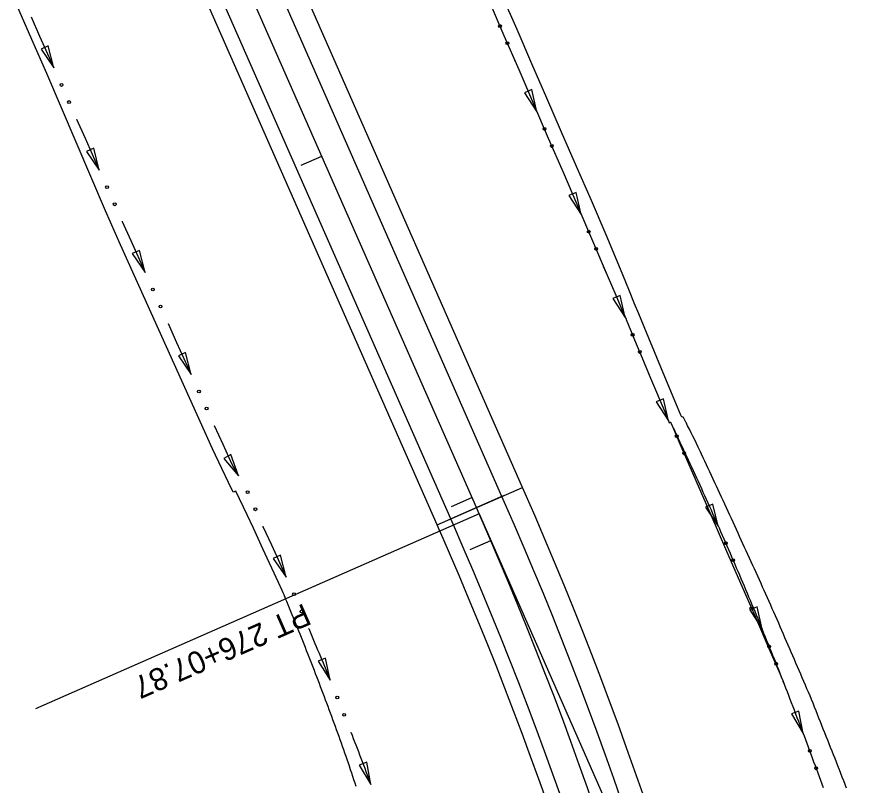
# Model space of a CAD drawing. Extents: x 1611108 to 1749517, y 619561 to 797725.
# Drawn here: x 1713804.7 to 1714030.3, y 759787.9 to 759994 of the extents above; entities that cross this region are included whole.
import ezdxf

# ---------------------------------------------------------------- set-up
doc = ezdxf.new("R2010")
doc.units = 0
for name, color, linetype in [('R_Ditch', 7, 'Continuous'), ('R_Horz Alg', 7, 'Continuous'), ('R_Horz Alg Annot', 7, 'Continuous'), ('R_Horz Alg Stationing', 7, 'Continuous'), ('R_Proposed Const Limits', 7, 'Continuous'), ('R_Proposed Road', 7, 'Continuous'), ('R_Proposed_SHLDR', 7, 'Continuous')]:
    doc.layers.add(name, color=color, linetype=linetype)

msp = doc.modelspace()

# ---------------------------------------------------------------- linework, layer by layer
at = {"layer": 'R_Ditch'}
for p, q in [((1713813.12, 759986.16), (1713811.18, 759985.31)), ((1713811.18, 759985.31), (1713814.58, 759980.25)), ((1713814.58, 759980.25), (1713813.12, 759986.16)), ((1713942.74, 759974.44), (1713940.8, 759973.6)), ((1713940.8, 759973.6), (1713944.15, 759968.51)), ((1713944.15, 759968.51), (1713942.74, 759974.44)), ((1713825.32, 759958.72), (1713823.39, 759957.86)), ((1713823.39, 759957.86), (1713826.8, 759952.81)), ((1713826.8, 759952.81), (1713825.32, 759958.72)), ((1713954.63, 759946.85), (1713952.69, 759946.02)), ((1713956.03, 759940.92), (1713954.63, 759946.85)), ((1713952.69, 759946.02), (1713956.03, 759940.92)), ((1713837.58, 759931.3), (1713835.65, 759930.44)), ((1713835.65, 759930.44), (1713839.08, 759925.39)), ((1713839.08, 759925.39), (1713837.58, 759931.3)), ((1713966.46, 759919.24), (1713964.51, 759918.41)), ((1713967.84, 759913.31), (1713966.46, 759919.24)), ((1713964.51, 759918.41), (1713967.84, 759913.31)), ((1713849.91, 759903.91), (1713847.99, 759903.04)), ((1713851.42, 759898.01), (1713849.91, 759903.91)), ((1713847.99, 759903.04), (1713851.42, 759898.01)), ((1713978.1, 759891.54), (1713976.15, 759890.72)), ((1713976.15, 759890.72), (1713979.43, 759885.6)), ((1713979.43, 759885.6), (1713978.1, 759891.54)), ((1713862.05, 759876.54), (1713860.22, 759875.48)), ((1713864.16, 759870.83), (1713862.05, 759876.54)), ((1713860.22, 759875.48), (1713864.16, 759870.83)), ((1713991.29, 759863.29), (1713989.36, 759862.43)), ((1713992.76, 759857.37), (1713991.29, 759863.29)), ((1713989.36, 759862.43), (1713992.76, 759857.37)), ((1713875.38, 759849.54), (1713873.46, 759848.67)), ((1713876.91, 759843.64), (1713875.38, 759849.54)), ((1713873.46, 759848.67), (1713876.91, 759843.64)), ((1714003.21, 759835.68), (1714001.26, 759834.88)), ((1714004.52, 759829.73), (1714003.21, 759835.68)), ((1714001.26, 759834.88), (1714004.52, 759829.73)), ((1713887.41, 759821.98), (1713885.45, 759821.18)), ((1713885.45, 759821.18), (1713888.71, 759816.03)), ((1713888.71, 759816.03), (1713887.41, 759821.98)), ((1714014.37, 759807.77), (1714012.4, 759807.01)), ((1714012.4, 759807.01), (1714015.52, 759801.78)), ((1714015.52, 759801.78), (1714014.37, 759807.77)), ((1713898.5, 759794.03), (1713896.52, 759793.28)), ((1713896.52, 759793.28), (1713899.62, 759788.04)), ((1713899.62, 759788.04), (1713898.5, 759794.03))]:
    msp.add_line(p, q, dxfattribs=at)
for points in [[(1713931.31, 759998.15), (1713935.29, 759988.98), (1713939.27, 759979.8), (1713943.24, 759970.62), (1713947.2, 759961.44), (1713951.16, 759952.26), (1713955.11, 759943.07), (1713959.05, 759933.88), (1713962.98, 759924.68), (1713965.28, 759919.32), (1713966.91, 759915.49), (1713968.04, 759912.83), (1713968.05, 759912.82), (1713970.79, 759906.27), (1713972.31, 759902.65), (1713974.65, 759897.04), (1713978.51, 759887.81), (1713979.41, 759885.64), (1713979.64, 759885.1), (1713979.64, 759885.09), (1713979.98, 759885.23), (1713979.98, 759885.22), (1713980.02, 759885.12), (1713980.05, 759885.05), (1713980.13, 759884.88), (1713980.48, 759884.06), (1713982.78, 759878.77), (1713986.77, 759869.6), (1713990.76, 759860.43), (1713994.75, 759851.26), (1713998.73, 759842.09), (1714002.72, 759832.92), (1714006.71, 759823.75), (1714009.62, 759817.06)], [(1713808.51, 759993.97), (1713810.78, 759988.82), (1713814.58, 759980.25)], [(1713938.18, 759982.32), (1713938.19, 759982.28)], [(1713938.19, 759982.28), (1713939.27, 759979.8), (1713943.24, 759970.62), (1713944.15, 759968.51)], [(1713820.67, 759966.54), (1713820.69, 759966.51)], [(1713820.69, 759966.51), (1713822.96, 759961.4), (1713826.8, 759952.81)], [(1713950.09, 759954.74), (1713950.1, 759954.71)], [(1713950.1, 759954.7), (1713951.16, 759952.26), (1713955.11, 759943.07), (1713956.03, 759940.92)], [(1713832.92, 759939.12), (1713832.94, 759939.08)], [(1713832.94, 759939.08), (1713835.21, 759934.01), (1713839.08, 759925.39)], [(1713961.93, 759927.14), (1713961.95, 759927.1)], [(1713961.95, 759927.1), (1713962.98, 759924.68), (1713965.28, 759919.32), (1713966.91, 759915.49), (1713967.84, 759913.31)], [(1713845.23, 759911.72), (1713845.25, 759911.68)], [(1713845.25, 759911.68), (1713847.52, 759906.65), (1713851.42, 759898.01)], [(1713973.64, 759899.47), (1713973.65, 759899.44)], [(1713973.65, 759899.44), (1713974.65, 759897.04), (1713978.51, 759887.81), (1713979.41, 759885.64), (1713979.43, 759885.59)], [(1713857.61, 759884.35), (1713857.63, 759884.31)], [(1713857.63, 759884.31), (1713859.89, 759879.32), (1713862.3, 759874.01), (1713864.16, 759870.83)], [(1713979.99, 759885.23), (1713980.15, 759884.88), (1713980.27, 759884.64), (1713980.7, 759883.73), (1713980.75, 759883.62), (1713981.15, 759882.79), (1713981.6, 759881.83), (1713982.05, 759880.88), (1713982.5, 759879.92), (1713982.94, 759878.97), (1713983.39, 759878.01), (1713983.84, 759877.05), (1713984.28, 759876.1), (1713984.43, 759875.78), (1713984.72, 759875.14), (1713985.17, 759874.18), (1713985.61, 759873.22), (1713986.05, 759872.27), (1713986.49, 759871.31), (1713986.93, 759870.35), (1713987.37, 759869.39), (1713987.81, 759868.43), (1713988.24, 759867.46), (1713988.68, 759866.5), (1713989.11, 759865.54), (1713989.55, 759864.58), (1713989.98, 759863.62), (1713990.41, 759862.65), (1713990.84, 759861.69), (1713991.27, 759860.73), (1713991.7, 759859.76), (1713992.13, 759858.8), (1713992.56, 759857.83), (1713992.98, 759856.86), (1713993.41, 759855.9), (1713993.83, 759854.93), (1713994.26, 759853.96), (1713994.68, 759853), (1713995.1, 759852.03), (1713995.52, 759851.06), (1713995.94, 759850.09), (1713996.36, 759849.12), (1713996.78, 759848.15), (1713997.2, 759847.18), (1713997.62, 759846.21), (1713998.03, 759845.24), (1713998.45, 759844.27), (1713998.86, 759843.3), (1713999.27, 759842.32), (1713999.68, 759841.35), (1714000.09, 759840.38), (1714000.5, 759839.41), (1714000.91, 759838.43), (1714001.32, 759837.46), (1714001.73, 759836.48), (1714002.14, 759835.51), (1714002.54, 759834.53), (1714002.94, 759833.56), (1714003.35, 759832.58), (1714003.75, 759831.6), (1714004.15, 759830.62), (1714004.55, 759829.65), (1714004.95, 759828.67), (1714005.35, 759827.69), (1714005.75, 759826.71), (1714006.15, 759825.73), (1714006.54, 759824.75), (1714006.94, 759823.77), (1714007.33, 759822.79), (1714007.73, 759821.81), (1714008.12, 759820.83), (1714008.51, 759819.85), (1714008.9, 759818.87), (1714009.29, 759817.88), (1714009.68, 759816.9), (1714010.07, 759815.92), (1714010.45, 759814.93), (1714010.84, 759813.95), (1714011.22, 759812.96), (1714011.61, 759811.98), (1714011.99, 759810.99), (1714012.37, 759810.01), (1714012.75, 759809.02), (1714013.13, 759808.04), (1714013.51, 759807.05), (1714013.89, 759806.06), (1714014.27, 759805.07), (1714014.64, 759804.09), (1714015.02, 759803.1), (1714015.39, 759802.11), (1714015.77, 759801.12), (1714016.14, 759800.13), (1714016.51, 759799.14), (1714016.88, 759798.15), (1714017.25, 759797.16), (1714017.62, 759796.17), (1714017.99, 759795.18), (1714018.36, 759794.18), (1714018.72, 759793.19), (1714019.09, 759792.2), (1714019.45, 759791.21), (1714019.82, 759790.21), (1714020.18, 759789.22), (1714020.54, 759788.22), (1714020.9, 759787.23)], [(1713985.6, 759872.3), (1713985.61, 759872.27)], [(1713985.74, 759872), (1713985.72, 759872.03)], [(1713986.59, 759871.09), (1713986.61, 759871.05)], [(1713986.61, 759871.05), (1713986.93, 759870.35), (1713987.37, 759869.39), (1713987.81, 759868.43), (1713988.24, 759867.46), (1713988.68, 759866.5), (1713989.11, 759865.54), (1713989.55, 759864.58), (1713989.98, 759863.62), (1713990.41, 759862.65), (1713990.84, 759861.69), (1713991.27, 759860.73), (1713991.7, 759859.76), (1713992.13, 759858.8), (1713992.56, 759857.83), (1713992.76, 759857.37)], [(1713870.67, 759857.33), (1713870.69, 759857.3)], [(1713870.69, 759857.3), (1713872.96, 759852.3), (1713876.91, 759843.64)], [(1713998.73, 759843.61), (1713998.74, 759843.58)], [(1713998.74, 759843.57), (1713998.86, 759843.3), (1713999.27, 759842.32), (1713999.68, 759841.35), (1714000.09, 759840.38), (1714000.5, 759839.41), (1714000.91, 759838.43), (1714001.32, 759837.46), (1714001.73, 759836.48), (1714002.14, 759835.51), (1714002.54, 759834.53), (1714002.94, 759833.56), (1714003.35, 759832.58), (1714003.75, 759831.6), (1714004.15, 759830.62), (1714004.52, 759829.73)], [(1713882.93, 759829.91), (1713882.95, 759829.87)], [(1713882.95, 759829.87), (1713883.14, 759829.41), (1713883.51, 759828.54), (1713883.88, 759827.66), (1713884.25, 759826.79), (1713884.62, 759825.92), (1713884.98, 759825.04), (1713885.35, 759824.17), (1713885.72, 759823.29), (1713886.08, 759822.42), (1713886.44, 759821.54), (1713886.8, 759820.66), (1713887.17, 759819.79), (1713887.53, 759818.91), (1713887.89, 759818.03), (1713888.25, 759817.16), (1713888.6, 759816.28), (1713888.71, 759816.02)], [(1714009.55, 759817.21), (1714009.57, 759817.17)], [(1714010.11, 759815.81), (1714010.12, 759815.78)], [(1714010.12, 759815.78), (1714010.45, 759814.93), (1714010.84, 759813.95), (1714011.22, 759812.96), (1714011.61, 759811.98), (1714011.99, 759810.99), (1714012.37, 759810.01), (1714012.75, 759809.02), (1714013.13, 759808.04), (1714013.51, 759807.05), (1714013.89, 759806.06), (1714014.27, 759805.07), (1714014.64, 759804.09), (1714015.02, 759803.1), (1714015.39, 759802.11), (1714015.52, 759801.78)], [(1713894.26, 759802.09), (1713894.27, 759802.06)], [(1713894.27, 759802.05), (1713894.56, 759801.31), (1713894.91, 759800.42), (1713895.25, 759799.54), (1713895.59, 759798.66), (1713895.93, 759797.77), (1713896.27, 759796.89), (1713896.61, 759796), (1713896.95, 759795.11), (1713897.28, 759794.23), (1713897.62, 759793.34), (1713897.96, 759792.46), (1713898.29, 759791.57), (1713898.62, 759790.68), (1713898.96, 759789.79), (1713899.29, 759788.91), (1713899.61, 759788.04)]]:
    msp.add_lwpolyline(points, dxfattribs=at)
for centre in [(1713934.24, 759991.5), (1713936.23, 759986.9), (1713816.65, 759975.69), (1713818.68, 759971.11), (1713946.17, 759963.93), (1713948.15, 759959.33), (1713828.87, 759948.25), (1713830.92, 759943.68), (1713958.03, 759936.34), (1713960.01, 759931.73), (1713841.16, 759920.84), (1713843.22, 759916.28), (1713969.81, 759908.7), (1713971.75, 759904.08), (1713853.52, 759893.47), (1713855.58, 759888.9), (1713981.64, 759881.48), (1713983.64, 759876.89), (1713866.58, 759866.45), (1713868.65, 759861.88), (1713994.81, 759852.8), (1713996.8, 759848.21), (1713879.01, 759839.1), (1713881, 759834.5), (1714001.66, 759835.27), (1714006.44, 759825.11), (1714008.3, 759820.46), (1713890.62, 759811.4), (1713892.47, 759806.74), (1714017.31, 759797.11), (1714019.05, 759792.41)]:
    msp.add_circle(centre, 0.375, dxfattribs=at)
at = {"layer": 'R_Horz Alg'}
for p, q in [((1713927.91, 759862.32), (1713825.18, 760095.79)), ((1713928.63, 759860.69), (1713927.91, 759862.32))]:
    msp.add_line(p, q, dxfattribs=at)
msp.add_arc((1712975.11, 759441.13), 1041.74, 0.59167, 23.75, dxfattribs=at)
at = {"layer": 'R_Horz Alg Annot'}
msp.add_line((1713928.63, 759860.69), (1714014.59, 759665.32), dxfattribs=at)
msp.add_lwpolyline([(1713928.63, 759860.69), (1713809.64, 759808.33)], dxfattribs=at)
at = {"layer": 'R_Horz Alg Stationing'}
for points in [[(1713880.95, 759954.14), (1713886.44, 759956.56)], [(1713920.59, 759859.1), (1713935.23, 759865.54)], [(1713921.23, 759862.61), (1713926.72, 759865.03)], [(1713926.26, 759851.09), (1713931.77, 759853.47)]]:
    msp.add_lwpolyline(points, dxfattribs=at)
at = {"layer": 'R_Proposed Const Limits'}
for points in [[(1713983.32, 759886.7), (1713982.99, 759886.56), (1713982.98, 759886.57), (1713982.76, 759887.11), (1713981.85, 759889.29), (1713978, 759898.52), (1713975.68, 759904.13), (1713974.17, 759907.76), (1713971.46, 759914.32), (1713971.45, 759914.33), (1713970.35, 759917), (1713968.77, 759920.85), (1713966.54, 759926.25), (1713962.73, 759935.5), (1713958.78, 759944.68), (1713954.78, 759953.85), (1713950.78, 759963.01), (1713946.77, 759972.18), (1713942.79, 759981.35), (1713938.87, 759990.55), (1713934.86, 759999.71)], [(1713876.06, 759839.5), (1713876.06, 759839.51), (1713875.81, 759840.05), (1713874.83, 759842.2), (1713870.68, 759851.3), (1713868.17, 759856.82), (1713866.45, 759860.36), (1713863.39, 759866.77), (1713862.71, 759866.48), (1713861.47, 759869.09), (1713859.69, 759872.86), (1713857.19, 759878.13), (1713853.04, 759887.23), (1713848.91, 759896.34), (1713844.81, 759905.46), (1713840.69, 759914.57), (1713836.6, 759923.7), (1713832.52, 759932.83), (1713828.45, 759941.97), (1713824.52, 759951.16), (1713820.6, 759960.36), (1713816.69, 759969.57), (1713812.74, 759978.75), (1713808.7, 759987.9), (1713804.68, 759997.06)], [(1714027.19, 759787.07), (1714026.81, 759788.06), (1714026.42, 759789.06), (1714026.03, 759790.05), (1714025.65, 759791.04), (1714025.26, 759792.03), (1714024.87, 759793.02), (1714024.48, 759794.01), (1714024.09, 759795), (1714023.7, 759795.99), (1714023.3, 759796.98), (1714022.91, 759797.97), (1714022.52, 759798.96), (1714022.12, 759799.94), (1714021.72, 759800.93), (1714021.34, 759801.92), (1714020.95, 759802.91), (1714020.56, 759803.9), (1714020.17, 759804.89), (1714019.78, 759805.88), (1714019.39, 759806.87), (1714019, 759807.86), (1714018.61, 759808.84), (1714018.21, 759809.83), (1714017.82, 759810.82), (1714017.4, 759811.8), (1714016.98, 759812.78), (1714016.57, 759813.75), (1714016.15, 759814.73), (1714015.73, 759815.71), (1714015.31, 759816.69), (1714014.89, 759817.66), (1714014.46, 759818.64), (1714014.04, 759819.61), (1714013.62, 759820.59), (1714013.19, 759821.56), (1714012.77, 759822.54), (1714012.35, 759823.52), (1714011.94, 759824.49), (1714011.52, 759825.47), (1714011.1, 759826.45), (1714010.67, 759827.42), (1714010.25, 759828.4), (1714009.83, 759829.37), (1714009.4, 759830.34), (1714008.98, 759831.32), (1714008.55, 759832.29), (1714008.13, 759833.26), (1714007.7, 759834.24), (1714007.27, 759835.21), (1714006.84, 759836.18), (1714006.41, 759837.15), (1714005.98, 759838.12), (1714005.55, 759839.09), (1714005.11, 759840.06), (1714004.68, 759841.03), (1714004.24, 759842), (1714003.81, 759842.96), (1714003.37, 759843.93), (1714002.93, 759844.9), (1714002.5, 759845.86), (1714002.06, 759846.83), (1714001.62, 759847.8), (1714001.17, 759848.76), (1714000.73, 759849.73), (1714000.29, 759850.69), (1713999.84, 759851.65), (1713999.4, 759852.62), (1713998.95, 759853.58), (1713998.51, 759854.54), (1713998.08, 759855.51), (1713997.64, 759856.48), (1713997.21, 759857.44), (1713996.77, 759858.41), (1713996.33, 759859.38), (1713995.89, 759860.34), (1713995.45, 759861.3), (1713995.01, 759862.27), (1713994.57, 759863.23), (1713994.13, 759864.19), (1713993.68, 759865.16), (1713993.24, 759866.12), (1713992.79, 759867.08), (1713992.34, 759868.04), (1713991.9, 759869), (1713991.45, 759869.96), (1713991, 759870.92), (1713990.55, 759871.88), (1713990.1, 759872.84), (1713989.65, 759873.8), (1713989.19, 759874.76), (1713988.74, 759875.71), (1713988.28, 759876.67), (1713987.98, 759877.31), (1713987.83, 759877.63), (1713987.37, 759878.58), (1713986.92, 759879.54), (1713986.46, 759880.49), (1713986, 759881.45), (1713985.52, 759882.39), (1713985.05, 759883.34), (1713984.57, 759884.29), (1713984.15, 759885.12), (1713984.09, 759885.23), (1713983.64, 759886.12), (1713983.52, 759886.36), (1713983.34, 759886.71)], [(1713895.69, 759787.55), (1713895.39, 759788.45), (1713895.09, 759789.34), (1713894.79, 759790.24), (1713894.49, 759791.14), (1713894.19, 759792.03), (1713893.88, 759792.93), (1713893.58, 759793.82), (1713893.28, 759794.72), (1713892.97, 759795.61), (1713892.66, 759796.5), (1713892.36, 759797.4), (1713892.04, 759798.29), (1713891.72, 759799.18), (1713891.4, 759800.07), (1713891.08, 759800.96), (1713890.76, 759801.85), (1713890.43, 759802.73), (1713890.11, 759803.62), (1713889.78, 759804.51), (1713889.46, 759805.4), (1713889.13, 759806.28), (1713888.8, 759807.17), (1713888.47, 759808.06), (1713888.15, 759808.94), (1713887.81, 759809.83), (1713887.48, 759810.71), (1713887.15, 759811.6), (1713886.82, 759812.48), (1713886.48, 759813.37), (1713886.15, 759814.25), (1713885.81, 759815.13), (1713885.48, 759816.02), (1713885.14, 759816.9), (1713884.8, 759817.78), (1713884.46, 759818.67), (1713884.12, 759819.55), (1713883.78, 759820.43), (1713883.44, 759821.31), (1713883.09, 759822.19), (1713882.75, 759823.07), (1713882.4, 759823.95), (1713882.05, 759824.83), (1713881.7, 759825.71), (1713881.35, 759826.59), (1713881, 759827.46), (1713880.65, 759828.34), (1713880.3, 759829.22), (1713879.94, 759830.1), (1713879.59, 759830.97), (1713879.24, 759831.85), (1713878.88, 759832.73), (1713878.52, 759833.6), (1713878.17, 759834.48), (1713877.81, 759835.35), (1713877.45, 759836.23), (1713877.09, 759837.1), (1713876.77, 759837.87), (1713876.72, 759837.98), (1713876.34, 759838.91), (1713876.09, 759839.51), (1713876.06, 759839.5)]]:
    msp.add_lwpolyline(points, dxfattribs=at)
at = {"layer": 'R_Proposed Road'}
for p, q in [((1713934.78, 759865.34), (1713832.05, 760098.81)), ((1713921.05, 759859.3), (1713818.32, 760092.77)), ((1713935.49, 759863.71), (1713934.78, 759865.34)), ((1713921.76, 759857.67), (1713921.05, 759859.3))]:
    msp.add_line(p, q, dxfattribs=at)
for radius in [1049.24, 1034.24]:
    msp.add_arc((1712975.11, 759441.13), radius, 0.59167, 23.75, dxfattribs=at)
at = {"layer": 'R_Proposed_SHLDR'}
for p, q in [((1713940.27, 759867.75), (1713837.54, 760101.23)), ((1713917.38, 759857.69), (1713814.66, 760091.16)), ((1713917.38, 759857.69), (1713940.27, 759867.75)), ((1713940.99, 759866.12), (1713940.27, 759867.75)), ((1713918.1, 759856.05), (1713917.38, 759857.69))]:
    msp.add_line(p, q, dxfattribs=at)
for radius in [1055.24, 1030.24]:
    msp.add_arc((1712975.11, 759441.13), radius, 0.59167, 23.75, dxfattribs=at)

# ---------------------------------------------------------------- texts
at = {"layer": 'R_Horz Alg Annot'}
msp.add_text('PT 276+07.87', height=6, rotation=203.75, dxfattribs=at).set_placement((1713881.69, 759836.76))

doc.saveas('drawing.dxf')
